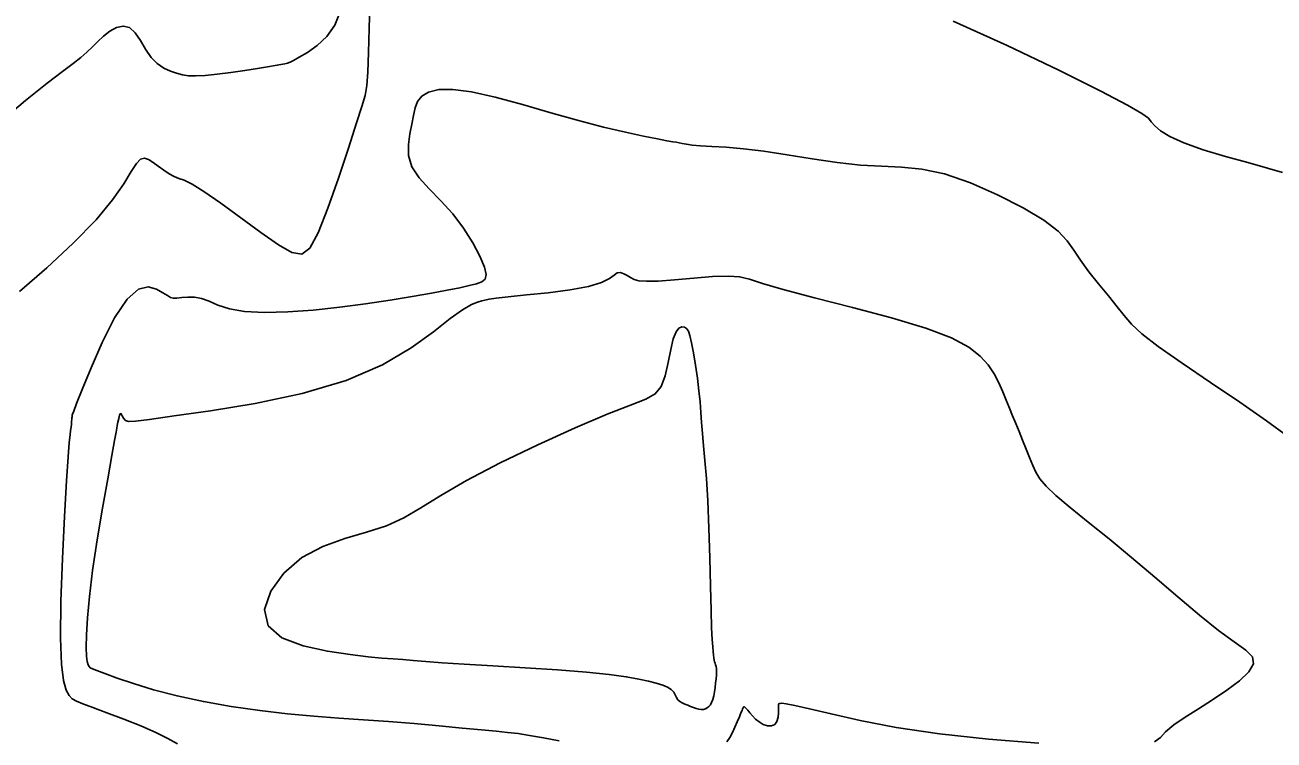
# Model space of a CAD drawing. Extents: x 2566142 to 2571431, y 418755 to 421584.
# Drawn here: x 2568069.6 to 2568318.7, y 419474.5 to 419617.2 of the extents above; entities that cross this region are included whole.
import ezdxf

# ---------------------------------------------------------------- set-up
doc = ezdxf.new("R2010")
doc.units = 0
doc.layers.add('Contour_ADS_Major', color=7, linetype='Continuous')
doc.layers.add('Contour_ADS_Minor', color=7, linetype='Continuous')

msp = doc.modelspace()

# ---------------------------------------------------------------- linework, layer by layer
at = {"layer": 'Contour_ADS_Major'}
for points in [[(2568204.71, 419535.64), (2568204.53, 419537.81), (2568204.39, 419539.86), (2568204.24, 419541.93), (2568204.02, 419544.18), (2568203.72, 419546.7), (2568203.34, 419549.29), (2568202.95, 419551.72), (2568202.57, 419553.75), (2568202.23, 419555.18), (2568201.91, 419556.08), (2568201.57, 419556.6), (2568201.15, 419556.85), (2568200.63, 419556.93), (2568200.04, 419556.69), (2568199.45, 419555.96), (2568198.89, 419554.55), (2568198.4, 419552.38), (2568197.9, 419549.78), (2568197.3, 419547.17), (2568196.48, 419545), (2568195.31, 419543.54), (2568193.4, 419542.46), (2568190.34, 419541.27), (2568185.71, 419539.49), (2568179.31, 419536.78), (2568171.88, 419533.39), (2568164.34, 419529.76), (2568157.65, 419526.28), (2568152.51, 419523.28), (2568148.54, 419520.81), (2568145.14, 419518.8), (2568141.69, 419517.21), (2568137.73, 419515.93), (2568133.4, 419514.67), (2568129, 419513.09), (2568124.83, 419510.86), (2568121.22, 419507.76), (2568118.59, 419504.14), (2568117.38, 419500.48), (2568118.06, 419497.27), (2568120.84, 419494.87), (2568125.08, 419493.23), (2568129.91, 419492.17), (2568134.46, 419491.5), (2568138.04, 419491.08), (2568140.79, 419490.82), (2568142.99, 419490.65), (2568144.97, 419490.51), (2568147.03, 419490.34), (2568149.52, 419490.13), (2568152.8, 419489.88), (2568157.2, 419489.59), (2568162.9, 419489.24), (2568169.35, 419488.86), (2568175.83, 419488.44), (2568181.61, 419488), (2568186.13, 419487.54), (2568189.51, 419487.08), (2568192.02, 419486.63), (2568193.94, 419486.21), (2568195.51, 419485.81), (2568196.79, 419485.43), (2568197.78, 419485.02), (2568198.5, 419484.56), (2568198.98, 419484.04), (2568199.3, 419483.49), (2568199.55, 419482.96), (2568199.82, 419482.5), (2568200.21, 419482.14), (2568200.68, 419481.87), (2568201.22, 419481.63), (2568201.79, 419481.41), (2568202.37, 419481.18), (2568202.94, 419480.95), (2568203.49, 419480.74), (2568204, 419480.6), (2568204.47, 419480.54), (2568204.91, 419480.57), (2568205.31, 419480.67), (2568205.67, 419480.86), (2568206, 419481.12), (2568206.3, 419481.48), (2568206.56, 419481.95), (2568206.78, 419482.54), (2568206.97, 419483.27), (2568207.11, 419484.08), (2568207.24, 419484.95), (2568207.34, 419485.83), (2568207.43, 419486.66), (2568207.5, 419487.43), (2568207.53, 419488.11), (2568207.52, 419488.68), (2568207.46, 419489.12), (2568207.35, 419489.47), (2568207.24, 419489.77), (2568207.13, 419490.07), (2568207.05, 419490.42), (2568206.99, 419490.85), (2568206.93, 419491.4), (2568206.87, 419492.11)], [(2568206.87, 419492.11), (2568206.78, 419493.06), (2568206.67, 419494.53), (2568206.56, 419496.85), (2568206.43, 419500.34), (2568206.31, 419505.17), (2568206.18, 419510.84), (2568206.01, 419516.73), (2568205.79, 419522.17), (2568205.53, 419526.66), (2568205.23, 419530.27), (2568204.95, 419533.19), (2568204.71, 419535.64), (2568204.71, 419535.64)]]:
    msp.add_lwpolyline(points, dxfattribs=at)
at = {"layer": 'Contour_ADS_Minor'}
for points in [[(2568138.36, 419621.19), (2568138.25, 419616.44), (2568138.11, 419611.68), (2568137.96, 419607.72), (2568137.78, 419605.07), (2568137.44, 419603.11), (2568136.8, 419600.93), (2568135.71, 419597.62), (2568134.08, 419592.6), (2568132.1, 419586.59), (2568130.02, 419580.6), (2568128.07, 419575.68), (2568126.41, 419572.65), (2568124.78, 419571.43), (2568122.82, 419571.74), (2568120.17, 419573.3), (2568116.64, 419575.77), (2568112.62, 419578.69), (2568108.65, 419581.59), (2568105.28, 419583.94), (2568102.9, 419585.41), (2568101.34, 419586.17)], [(2568132.44, 419619.77), (2568131.38, 419617.12), (2568129.77, 419614.89), (2568127.84, 419613.1), (2568125.9, 419611.71), (2568124.27, 419610.72), (2568123.17, 419610.08), (2568122.47, 419609.73), (2568121.95, 419609.54), (2568121.39, 419609.41), (2568120.6, 419609.26), (2568119.48, 419609.05), (2568117.95, 419608.8), (2568115.94, 419608.47), (2568113.42, 419608.09), (2568110.65, 419607.69), (2568107.9, 419607.33), (2568105.49, 419607.08), (2568103.62, 419606.99), (2568102.18, 419607.05), (2568100.98, 419607.24), (2568099.83, 419607.54), (2568098.58, 419607.96), (2568097.27, 419608.57), (2568095.96, 419609.45), (2568094.73, 419610.69), (2568093.63, 419612.31), (2568092.6, 419614.05), (2568091.56, 419615.6), (2568090.43, 419616.65), (2568089.17, 419616.96), (2568087.82, 419616.65), (2568086.47, 419615.91), (2568085.21, 419614.93), (2568084.09, 419613.9), (2568083.03, 419612.84), (2568081.93, 419611.75), (2568080.7, 419610.65), (2568079.18, 419609.47), (2568077.07, 419607.9), (2568074.02, 419605.56), (2568069.69, 419602.09), (2568063.9, 419597.27)], [(2568320.45, 419587.72), (2568317.48, 419588.59), (2568313.54, 419589.69), (2568309.06, 419590.95), (2568304.61, 419592.28), (2568300.78, 419593.62), (2568297.98, 419594.88), (2568296.12, 419596.02), (2568294.96, 419597.03), (2568294.27, 419597.85), (2568293.68, 419598.55), (2568292.41, 419599.5), (2568289.55, 419601.14), (2568284.2, 419603.94), (2568275.84, 419608.13), (2568265.54, 419613.07), (2568254.75, 419617.91)], [(2568321.41, 419535.11), (2568317.23, 419538.18), (2568311.93, 419541.87), (2568306.07, 419545.84), (2568300.4, 419549.69), (2568295.66, 419553.01), (2568292.41, 419555.53), (2568290.31, 419557.47), (2568288.83, 419559.16), (2568287.43, 419560.95), (2568285.7, 419563.09), (2568283.75, 419565.48), (2568281.81, 419567.92), (2568280.13, 419570.22), (2568278.82, 419572.24), (2568277.5, 419574.11), (2568275.68, 419576.03), (2568272.85, 419578.19), (2568268.69, 419580.69), (2568263.61, 419583.29), (2568258.19, 419585.65), (2568253, 419587.43), (2568248.48, 419588.42), (2568244.42, 419588.82), (2568240.47, 419588.96), (2568236.27, 419589.18), (2568231.58, 419589.7), (2568226.6, 419590.46), (2568221.64, 419591.28), (2568216.98, 419591.99), (2568212.9, 419592.48), (2568209.44, 419592.77), (2568206.58, 419592.94), (2568204.34, 419593.07), (2568202.69, 419593.21), (2568201.51, 419593.37), (2568200.68, 419593.52), (2568200.06, 419593.65), (2568199.51, 419593.75), (2568198.79, 419593.87), (2568197.62, 419594.08), (2568195.76, 419594.43), (2568192.99, 419594.97), (2568189.38, 419595.75), (2568185, 419596.78), (2568179.98, 419598.09), (2568174.46, 419599.65), (2568168.8, 419601.28), (2568163.4, 419602.75), (2568158.67, 419603.82), (2568154.92, 419604.3), (2568152.11, 419604.26), (2568150.1, 419603.78), (2568148.74, 419602.97), (2568147.9, 419601.92), (2568147.4, 419600.64), (2568147.08, 419599.13), (2568146.76, 419597.39), (2568146.36, 419595.44), (2568146.06, 419593.32), (2568146.1, 419591.12), (2568146.76, 419588.89), (2568148.19, 419586.69), (2568150.2, 419584.44), (2568152.53, 419582.06), (2568154.9, 419579.46), (2568157.06, 419576.6), (2568158.9, 419573.69), (2568160.32, 419571.02), (2568161.23, 419568.84), (2568161.58, 419567.36), (2568161.4, 419566.44), (2568160.74, 419565.9), (2568159.67, 419565.53), (2568158.21, 419565.16), (2568156.29, 419564.74), (2568153.81, 419564.25), (2568150.68, 419563.66), (2568146.84, 419562.98), (2568142.4, 419562.24), (2568137.52, 419561.5), (2568132.36, 419560.83), (2568127.09, 419560.27), (2568121.99, 419559.91), (2568117.32, 419559.79), (2568113.38, 419560), (2568110.34, 419560.54), (2568108.07, 419561.27), (2568106.3, 419562.02), (2568104.8, 419562.59), (2568103.37, 419562.84), (2568102.03, 419562.86), (2568100.85, 419562.75)], [(2568101.34, 419586.17), (2568100.27, 419586.56), (2568099.36, 419586.9), (2568098.34, 419587.45), (2568097.24, 419588.17), (2568096.14, 419588.96), (2568095.11, 419589.71), (2568094.22, 419590.31), (2568093.42, 419590.59), (2568092.63, 419590.39), (2568091.79, 419589.54), (2568090.77, 419587.9), (2568089.3, 419585.46), (2568087.06, 419582.24), (2568083.74, 419578.26), (2568079.2, 419573.61), (2568073.9, 419568.7), (2568068.5, 419563.98)], [(2568261.7, 419549.33), (2568260.14, 419551.1), (2568257.85, 419552.87), (2568254.38, 419554.7), (2568249.3, 419556.64), (2568242.44, 419558.7), (2568234.67, 419560.77), (2568227.09, 419562.71), (2568220.84, 419564.35), (2568216.7, 419565.6), (2568214.1, 419566.44), (2568212.13, 419566.92), (2568209.89, 419567.07), (2568206.73, 419566.94), (2568202.97, 419566.65), (2568199.16, 419566.32), (2568195.88, 419566.07), (2568193.55, 419566.01), (2568192.04, 419566.13), (2568191.07, 419566.39), (2568190.36, 419566.75), (2568189.69, 419567.16), (2568189.02, 419567.53), (2568188.36, 419567.74), (2568187.74, 419567.67), (2568187.1, 419567.25), (2568186.16, 419566.58), (2568184.59, 419565.77), (2568182.02, 419564.97), (2568178.3, 419564.29), (2568173.94, 419563.73), (2568169.6, 419563.28), (2568165.98, 419562.93), (2568163.58, 419562.66), (2568162.16, 419562.45), (2568161.33, 419562.28), (2568160.69, 419562.1), (2568159.86, 419561.86), (2568158.64, 419561.36), (2568156.88, 419560.35), (2568154.41, 419558.59), (2568151.05, 419555.94), (2568146.61, 419552.72), (2568140.87, 419549.33), (2568133.62, 419546.19), (2568124.87, 419543.63), (2568115.5, 419541.65), (2568106.61, 419540.17), (2568099.32, 419539.13), (2568094.44, 419538.45), (2568091.63, 419538.09), (2568090.23, 419538.03), (2568089.62, 419538.24), (2568089.25, 419538.67), (2568088.99, 419539.17), (2568088.79, 419539.54), (2568088.62, 419539.62), (2568088.44, 419539.27), (2568088.27, 419538.62), (2568088.11, 419537.87), (2568087.98, 419537.2), (2568087.89, 419536.67), (2568087.75, 419535.88), (2568087.45, 419534.26), (2568086.91, 419531.27), (2568086.07, 419526.59), (2568085.04, 419520.72), (2568083.99, 419514.39), (2568083.07, 419508.32), (2568082.42, 419503.11), (2568082.01, 419498.84), (2568081.81, 419495.46), (2568081.77, 419492.94), (2568081.83, 419491.21), (2568081.97, 419490.11), (2568082.16, 419489.47), (2568082.36, 419489.12), (2568082.58, 419488.89), (2568083.03, 419488.66), (2568083.92, 419488.31), (2568085.5, 419487.72), (2568087.95, 419486.83), (2568091.22, 419485.71), (2568095.24, 419484.47), (2568099.92, 419483.25), (2568105.16, 419482.13), (2568110.73, 419481.16), (2568116.41, 419480.34), (2568121.95, 419479.69), (2568127.18, 419479.21), (2568132.18, 419478.84), (2568137.1, 419478.52), (2568142.08, 419478.18), (2568147.19, 419477.75), (2568152.2, 419477.29), (2568156.78, 419476.85), (2568160.63, 419476.48), (2568163.55, 419476.21), (2568165.85, 419475.99), (2568167.93, 419475.74), (2568170.23, 419475.39)], [(2568100.85, 419562.75), (2568099.89, 419562.64), (2568099.19, 419562.64), (2568098.61, 419562.8), (2568097.97, 419563.15), (2568097.08, 419563.73), (2568095.81, 419564.47), (2568094.17, 419564.91), (2568092.19, 419564.43), (2568089.93, 419562.47), (2568087.46, 419558.7), (2568084.99, 419553.79), (2568082.76, 419548.72), (2568081, 419544.42), (2568079.88, 419541.62), (2568079.29, 419540.12), (2568079.06, 419539.48), (2568079.01, 419539.28), (2568078.98, 419539.15), (2568078.96, 419538.99), (2568078.93, 419538.77), (2568078.9, 419538.46), (2568078.87, 419538.04), (2568078.82, 419537.52), (2568078.76, 419536.91), (2568078.68, 419536.22), (2568078.57, 419535.38), (2568078.41, 419533.84), (2568078.18, 419530.99), (2568077.86, 419526.17), (2568077.45, 419519.08), (2568077.05, 419510.66), (2568076.74, 419502.15), (2568076.65, 419494.82), (2568076.84, 419489.62), (2568077.25, 419486.33), (2568077.81, 419484.42), (2568078.41, 419483.37), (2568079.01, 419482.71), (2568079.83, 419482.2), (2568081.1, 419481.68), (2568083.08, 419480.95), (2568085.91, 419479.91), (2568089.26, 419478.64), (2568092.67, 419477.27), (2568095.7, 419475.95), (2568098.05, 419474.78), (2568100.02, 419473.68)], [(2568270.64, 419529.28), (2568269.99, 419530.83), (2568269.29, 419532.53), (2568268.58, 419534.29), (2568267.88, 419536.01), (2568267.22, 419537.61), (2568266.59, 419539.15), (2568265.96, 419540.68), (2568265.32, 419542.26), (2568264.64, 419543.95), (2568263.85, 419545.72), (2568262.89, 419547.53), (2568261.7, 419549.33), (2568261.7, 419549.33)], [(2568294.93, 419474.1), (2568296.11, 419474.99), (2568297.13, 419476.12), (2568298.76, 419477.47), (2568301, 419479.01), (2568303.65, 419480.69), (2568306.5, 419482.5), (2568309.33, 419484.4), (2568311.84, 419486.29), (2568313.73, 419488.08), (2568314.68, 419489.68), (2568314.46, 419491.04), (2568313.12, 419492.4), (2568310.81, 419494.06), (2568307.67, 419496.32), (2568303.86, 419499.37), (2568299.56, 419503.01), (2568294.98, 419506.95), (2568290.34, 419510.9), (2568285.83, 419514.6), (2568281.67, 419517.94), (2568278.07, 419520.84), (2568275.23, 419523.24), (2568273.28, 419525.1), (2568272.04, 419526.59), (2568271.25, 419527.92), (2568270.64, 419529.28)], [(2568209.61, 419474.1), (2568210.16, 419474.99), (2568210.7, 419475.98), (2568211.21, 419477.05), (2568211.68, 419478.12), (2568212.09, 419479.08), (2568212.4, 419479.86), (2568212.62, 419480.36), (2568212.74, 419480.65), (2568212.81, 419480.8), (2568212.85, 419480.88), (2568212.87, 419480.96), (2568212.9, 419481.03), (2568212.94, 419481.07), (2568213, 419481.09), (2568213.1, 419481.06), (2568213.25, 419480.95), (2568213.47, 419480.74), (2568213.77, 419480.39), (2568214.17, 419479.89), (2568214.68, 419479.28), (2568215.3, 419478.65), (2568216.03, 419478.07), (2568216.86, 419477.59), (2568217.71, 419477.3), (2568218.51, 419477.26), (2568219.15, 419477.54), (2568219.57, 419478.16), (2568219.8, 419479.01), (2568219.9, 419479.9), (2568219.91, 419480.68), (2568219.88, 419481.22), (2568219.88, 419481.53), (2568219.94, 419481.69), (2568220.13, 419481.77), (2568220.53, 419481.79), (2568221.44, 419481.68), (2568223.18, 419481.35), (2568226.07, 419480.7), (2568230.4, 419479.66), (2568236.18, 419478.37), (2568243.39, 419476.99), (2568251.99, 419475.69), (2568261.77, 419474.63), (2568271.81, 419473.85)], [(2568170.23, 419475.39), (2568173.03, 419474.89), (2568176.12, 419474.28)]]:
    msp.add_lwpolyline(points, dxfattribs=at)

doc.saveas('drawing.dxf')
